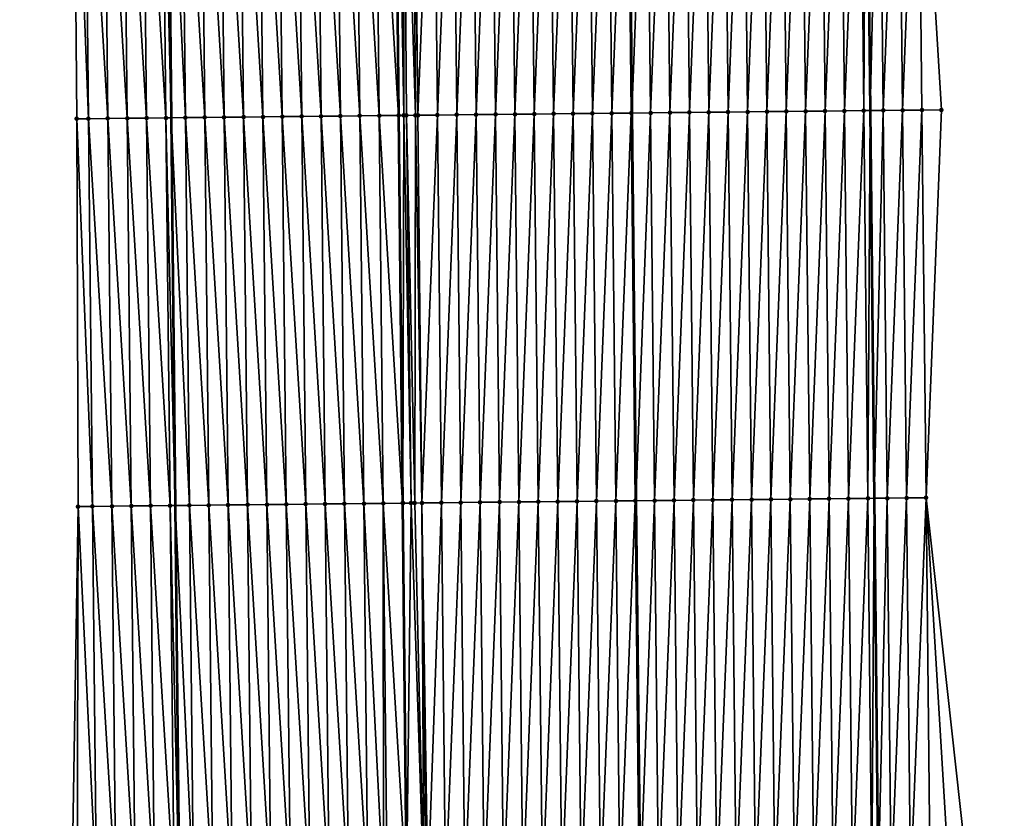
# Model space of a CAD drawing. Header units: feet. Extents: x 2010743 to 2022806, y 818705 to 837694.
# Tile 378 of 531: x 2011444 to 2011495, y 831577 to 831618. Entities that reach past the tile are written whole.
import ezdxf

# ---------------------------------------------------------------- set-up
doc = ezdxf.new("R2010")
doc.units = ezdxf.units.FT
doc.header["$MEASUREMENT"] = 0
for name, color, linetype, lineweight in [('EP_Travel Lane', 172, 'Continuous', 53), ('Road Shots', 141, 'Continuous', 100), ('STRIPING', 60, 'Continuous', 53)]:
    doc.layers.add(name, color=color, linetype=linetype, lineweight=lineweight)
doc.layers.add('I-77-MM17-21_NB-Surface-Border', color=7, linetype='Continuous')
doc.layers.add('I-77-MM17-21_NB-Surface-TIN', color=7, linetype='Continuous')

msp = doc.modelspace()

# ---------------------------------------------------------------- linework, layer by layer
at = {"layer": 'EP_Travel Lane'}
for points in [[(2011449.072, 831853.371, 323.961), (2011449.288, 831833.375, 324.312), (2011449.505, 831813.379, 324.656), (2011449.721, 831793.383, 324.965), (2011449.937, 831773.387, 325.292), (2011450.153, 831753.391, 325.644), (2011450.37, 831733.395, 325.962), (2011450.586, 831713.398, 326.256), (2011450.802, 831693.401, 326.543), (2011451.015, 831673.411, 326.849), (2011451.223, 831653.414, 327.141), (2011451.431, 831633.417, 327.406), (2011451.639, 831613.419, 327.638), (2011451.846, 831593.421, 327.826), (2011452.054, 831573.423, 328.022), (2011452.262, 831553.425, 328.205), (2011452.47, 831533.427, 328.378), (2011452.678, 831513.429, 328.569), (2011452.886, 831493.431, 328.729), (2011453.097, 831473.428, 328.901), (2011453.312, 831453.43, 329.063), (2011453.527, 831433.432, 329.189), (2011453.743, 831413.433, 329.309), (2011453.958, 831393.434, 329.386)], [(2011487.475, 831633.789, 327.138), (2011487.685, 831613.791, 327.377), (2011487.895, 831593.793, 327.591), (2011488.105, 831573.796, 327.8), (2011488.315, 831553.798, 327.995), (2011488.526, 831533.8, 328.18), (2011488.736, 831513.802, 328.376), (2011488.946, 831493.803, 328.536), (2011489.157, 831473.815, 328.711), (2011489.367, 831453.817, 328.847), (2011489.578, 831433.818, 328.952), (2011489.789, 831413.82, 329.061), (2011490, 831393.821, 329.151), (2011490.211, 831373.822, 329.234)]]:
    msp.add_polyline3d(points, dxfattribs=at)
at = {"layer": 'I-77-MM17-21_NB-Surface-Border', "color": 3, "linetype": 'Continuous', "lineweight": -3}
for points in [[(2011449.089, 831393.381, 329.278), (2011448.504, 831413.376, 329.184), (2011448.125, 831433.373, 329.067), (2011448.04, 831453.373, 328.947), (2011447.825, 831473.371, 328.783), (2011447.614, 831493.374, 328.614), (2011447.406, 831513.373, 328.441), (2011447.198, 831533.371, 328.26), (2011446.99, 831553.369, 328.058), (2011446.513, 831573.364, 327.876), (2011446.83, 831593.368, 327.697), (2011446.763, 831613.367, 327.509), (2011446.591, 831633.365, 327.263), (2011446.107, 831653.359, 327), (2011445.466, 831673.352, 326.693), (2011445.53, 831693.342, 326.395), (2011445.314, 831713.338, 326.112), (2011445.097, 831733.335, 325.799), (2011444.881, 831753.331, 325.475), (2011444.665, 831773.327, 325.13), (2011443.905, 831793.317, 324.779), (2011443.82, 831813.315, 324.476), (2011444.348, 831833.319, 324.16), (2011444.795, 831853.322, 323.822)], [(2011490.156, 831633.816, 327.056), (2011491.364, 831613.828, 327.263), (2011490.572, 831593.82, 327.508), (2011492.78, 831573.843, 327.646), (2011492.988, 831553.845, 327.854), (2011493.196, 831533.847, 328.033), (2011494.404, 831513.859, 328.195), (2011494.611, 831493.86, 328.361), (2011493.822, 831473.865, 328.547), (2011494.037, 831453.867, 328.684), (2011494.253, 831433.868, 328.809), (2011494.468, 831413.869, 328.898), (2011491.683, 831393.839, 329.103), (2011492.898, 831373.851, 329.154)]]:
    msp.add_polyline3d(points, dxfattribs=at)
at = {"layer": 'I-77-MM17-21_NB-Surface-TIN', "color": 128, "linetype": 'Continuous', "lineweight": -3}
for points in [[(2011459.366, 831613.501, 327.731), (2011459.158, 831633.498, 327.502), (2011458.158, 831633.488, 327.494)], [(2011460.366, 831613.511, 327.745), (2011460.158, 831633.509, 327.515), (2011459.158, 831633.498, 327.502)], [(2011459.366, 831613.501, 327.731), (2011460.366, 831613.511, 327.745), (2011459.158, 831633.498, 327.502)], [(2011461.366, 831613.522, 327.761), (2011461.158, 831633.519, 327.531), (2011460.158, 831633.509, 327.515)], [(2011460.366, 831613.511, 327.745), (2011461.366, 831613.522, 327.761), (2011460.158, 831633.509, 327.515)], [(2011462.366, 831613.532, 327.778), (2011462.158, 831633.53, 327.547), (2011461.158, 831633.519, 327.531)], [(2011461.366, 831613.522, 327.761), (2011462.366, 831613.532, 327.778), (2011461.158, 831633.519, 327.531)], [(2011462.158, 831633.53, 327.547), (2011463.366, 831613.543, 327.789), (2011463.158, 831633.54, 327.556)], [(2011462.366, 831613.532, 327.778), (2011463.366, 831613.543, 327.789), (2011462.158, 831633.53, 327.547)], [(2011463.287, 831633.542, 327.556), (2011463.158, 831633.54, 327.556), (2011463.366, 831613.543, 327.789)], [(2011463.63, 831613.546, 327.79), (2011463.613, 831633.545, 327.557), (2011463.287, 831633.542, 327.556)], [(2011463.63, 831613.546, 327.79), (2011463.287, 831633.542, 327.556), (2011463.366, 831613.543, 327.789)], [(2011464.231, 831613.552, 327.789), (2011464.103, 831633.55, 327.555), (2011463.613, 831633.545, 327.557)], [(2011463.772, 831613.547, 327.79), (2011464.231, 831613.552, 327.789), (2011463.613, 831633.545, 327.557)], [(2011463.63, 831613.546, 327.79), (2011463.772, 831613.547, 327.79), (2011463.613, 831633.545, 327.557)], [(2011464.365, 831613.553, 327.788), (2011464.157, 831633.551, 327.555), (2011464.103, 831633.55, 327.555)], [(2011464.231, 831613.552, 327.789), (2011464.365, 831613.553, 327.788), (2011464.103, 831633.55, 327.555)], [(2011464.365, 831613.553, 327.788), (2011465.157, 831633.561, 327.544), (2011464.157, 831633.551, 327.555)], [(2011464.365, 831613.553, 327.788), (2011465.365, 831613.563, 327.777), (2011465.157, 831633.561, 327.544)], [(2011465.365, 831613.563, 327.777), (2011466.157, 831633.571, 327.525), (2011465.157, 831633.561, 327.544)], [(2011465.365, 831613.563, 327.777), (2011466.365, 831613.574, 327.758), (2011466.157, 831633.571, 327.525)], [(2011466.365, 831613.574, 327.758), (2011467.157, 831633.581, 327.505), (2011466.157, 831633.571, 327.525)], [(2011466.365, 831613.574, 327.758), (2011467.365, 831613.584, 327.738), (2011467.157, 831633.581, 327.505)], [(2011467.365, 831613.584, 327.738), (2011468.157, 831633.592, 327.486), (2011467.157, 831633.581, 327.505)], [(2011467.365, 831613.584, 327.738), (2011468.365, 831613.594, 327.721), (2011468.157, 831633.592, 327.486)], [(2011468.365, 831613.594, 327.721), (2011469.157, 831633.602, 327.467), (2011468.157, 831633.592, 327.486)], [(2011468.365, 831613.594, 327.721), (2011469.365, 831613.604, 327.705), (2011469.157, 831633.602, 327.467)], [(2011469.365, 831613.604, 327.705), (2011470.157, 831633.612, 327.446), (2011469.157, 831633.602, 327.467)], [(2011469.365, 831613.604, 327.705), (2011470.365, 831613.614, 327.687), (2011470.157, 831633.612, 327.446)], [(2011470.365, 831613.614, 327.687), (2011471.157, 831633.622, 327.427), (2011470.157, 831633.612, 327.446)], [(2011470.365, 831613.614, 327.687), (2011471.365, 831613.625, 327.666), (2011471.157, 831633.622, 327.427)], [(2011471.365, 831613.625, 327.666), (2011472.157, 831633.632, 327.411), (2011471.157, 831633.622, 327.427)], [(2011471.365, 831613.625, 327.666), (2011472.365, 831613.635, 327.649), (2011472.157, 831633.632, 327.411)], [(2011472.365, 831613.635, 327.649), (2011473.157, 831633.643, 327.399), (2011472.157, 831633.632, 327.411)], [(2011472.365, 831613.635, 327.649), (2011473.365, 831613.645, 327.635), (2011473.157, 831633.643, 327.399)], [(2011473.365, 831613.645, 327.635), (2011474.157, 831633.653, 327.386), (2011473.157, 831633.643, 327.399)], [(2011473.365, 831613.645, 327.635), (2011474.365, 831613.655, 327.622), (2011474.157, 831633.653, 327.386)], [(2011474.365, 831613.655, 327.622), (2011475.157, 831633.663, 327.366), (2011474.157, 831633.653, 327.386)], [(2011474.365, 831613.655, 327.622), (2011475.365, 831613.666, 327.607), (2011475.157, 831633.663, 327.366)], [(2011475.365, 831613.666, 327.607), (2011475.195, 831633.663, 327.365), (2011475.157, 831633.663, 327.366)], [(2011476.157, 831633.673, 327.343), (2011475.195, 831633.663, 327.365), (2011475.403, 831613.666, 327.606)], [(2011475.365, 831613.666, 327.607), (2011475.403, 831613.666, 327.606), (2011475.195, 831633.663, 327.365)], [(2011476.365, 831613.676, 327.587), (2011476.157, 831633.673, 327.343), (2011475.403, 831613.666, 327.606)], [(2011476.365, 831613.676, 327.587), (2011477.157, 831633.683, 327.319), (2011476.157, 831633.673, 327.343)], [(2011476.365, 831613.676, 327.587), (2011477.365, 831613.686, 327.561), (2011477.157, 831633.683, 327.319)], [(2011477.365, 831613.686, 327.561), (2011478.157, 831633.694, 327.297), (2011477.157, 831633.683, 327.319)], [(2011477.365, 831613.686, 327.561), (2011478.365, 831613.696, 327.538), (2011478.157, 831633.694, 327.297)], [(2011478.365, 831613.696, 327.538), (2011479.157, 831633.704, 327.279), (2011478.157, 831633.694, 327.297)], [(2011478.365, 831613.696, 327.538), (2011479.365, 831613.706, 327.519), (2011479.157, 831633.704, 327.279)], [(2011479.365, 831613.706, 327.519), (2011480.157, 831633.714, 327.264), (2011479.157, 831633.704, 327.279)], [(2011479.365, 831613.706, 327.519), (2011480.365, 831613.716, 327.504), (2011480.157, 831633.714, 327.264)], [(2011480.365, 831613.716, 327.504), (2011481.157, 831633.724, 327.25), (2011480.157, 831633.714, 327.264)], [(2011480.365, 831613.716, 327.504), (2011481.365, 831613.727, 327.491), (2011481.157, 831633.724, 327.25)], [(2011481.365, 831613.727, 327.491), (2011482.157, 831633.734, 327.237), (2011481.157, 831633.724, 327.25)], [(2011481.365, 831613.727, 327.491), (2011482.364, 831613.737, 327.479), (2011482.157, 831633.734, 327.237)], [(2011482.364, 831613.737, 327.479), (2011483.157, 831633.745, 327.224), (2011482.157, 831633.734, 327.237)], [(2011482.364, 831613.737, 327.479), (2011483.364, 831613.747, 327.466), (2011483.157, 831633.745, 327.224)], [(2011483.364, 831613.747, 327.466), (2011484.156, 831633.755, 327.208), (2011483.157, 831633.745, 327.224)], [(2011483.364, 831613.747, 327.466), (2011484.364, 831613.758, 327.452), (2011484.156, 831633.755, 327.208)], [(2011484.364, 831613.758, 327.452), (2011485.156, 831633.765, 327.19), (2011484.156, 831633.755, 327.208)], [(2011484.364, 831613.758, 327.452), (2011485.364, 831613.768, 327.433), (2011485.156, 831633.765, 327.19)], [(2011485.364, 831613.768, 327.433), (2011486.156, 831633.775, 327.169), (2011485.156, 831633.765, 327.19)], [(2011485.364, 831613.768, 327.433), (2011486.364, 831613.778, 327.41), (2011486.156, 831633.775, 327.169)], [(2011486.364, 831613.778, 327.41), (2011487.156, 831633.786, 327.146), (2011486.156, 831633.775, 327.169)], [(2011486.364, 831613.778, 327.41), (2011487.364, 831613.788, 327.384), (2011487.156, 831633.786, 327.146)], [(2011487.364, 831613.788, 327.384), (2011487.475, 831633.789, 327.138), (2011487.156, 831633.786, 327.146)], [(2011487.364, 831613.788, 327.384), (2011487.685, 831613.791, 327.377), (2011487.475, 831633.789, 327.138)], [(2011488.156, 831633.796, 327.12), (2011487.475, 831633.789, 327.138), (2011487.685, 831613.791, 327.377)], [(2011488.364, 831613.798, 327.36), (2011488.156, 831633.796, 327.12), (2011487.685, 831613.791, 327.377)], [(2011488.364, 831613.798, 327.36), (2011489.156, 831633.806, 327.092), (2011488.156, 831633.796, 327.12)], [(2011488.364, 831613.798, 327.36), (2011489.364, 831613.808, 327.333), (2011489.156, 831633.806, 327.092)], [(2011489.364, 831613.808, 327.333), (2011490.156, 831633.816, 327.056), (2011489.156, 831633.806, 327.092)], [(2011489.364, 831613.808, 327.333), (2011490.364, 831613.818, 327.3), (2011490.156, 831633.816, 327.056)], [(2011490.364, 831613.818, 327.3), (2011491.364, 831613.828, 327.263), (2011490.156, 831633.816, 327.056)], [(2011447.366, 831613.374, 327.526), (2011447.158, 831633.371, 327.283), (2011446.591, 831633.365, 327.263)], [(2011446.763, 831613.367, 327.509), (2011447.366, 831613.374, 327.526), (2011446.591, 831633.365, 327.263)], [(2011448.366, 831613.384, 327.552), (2011448.158, 831633.382, 327.316), (2011447.158, 831633.371, 327.283)], [(2011447.366, 831613.374, 327.526), (2011448.366, 831613.384, 327.552), (2011447.158, 831633.371, 327.283)], [(2011449.366, 831613.395, 327.575), (2011449.158, 831633.393, 327.347), (2011448.158, 831633.382, 327.316)], [(2011448.366, 831613.384, 327.552), (2011449.366, 831613.395, 327.575), (2011448.158, 831633.382, 327.316)], [(2011450.366, 831613.406, 327.604), (2011450.158, 831633.403, 327.378), (2011449.158, 831633.393, 327.347)], [(2011449.366, 831613.395, 327.575), (2011450.366, 831613.406, 327.604), (2011449.158, 831633.393, 327.347)], [(2011451.366, 831613.416, 327.633), (2011451.158, 831633.414, 327.401), (2011450.158, 831633.403, 327.378)], [(2011450.366, 831613.406, 327.604), (2011451.366, 831613.416, 327.633), (2011450.158, 831633.403, 327.378)], [(2011451.158, 831633.414, 327.401), (2011451.639, 831613.419, 327.638), (2011451.431, 831633.417, 327.406)], [(2011451.366, 831613.416, 327.633), (2011451.639, 831613.419, 327.638), (2011451.158, 831633.414, 327.401)], [(2011452.366, 831613.427, 327.65), (2011452.158, 831633.424, 327.418), (2011451.431, 831633.417, 327.406)], [(2011452.366, 831613.427, 327.65), (2011451.431, 831633.417, 327.406), (2011451.639, 831613.419, 327.638)], [(2011453.366, 831613.437, 327.668), (2011453.158, 831633.435, 327.437), (2011452.158, 831633.424, 327.418)], [(2011452.366, 831613.427, 327.65), (2011453.366, 831613.437, 327.668), (2011452.158, 831633.424, 327.418)], [(2011454.366, 831613.448, 327.682), (2011454.158, 831633.446, 327.452), (2011453.158, 831633.435, 327.437)], [(2011453.366, 831613.437, 327.668), (2011454.366, 831613.448, 327.682), (2011453.158, 831633.435, 327.437)], [(2011455.366, 831613.459, 327.692), (2011455.158, 831633.456, 327.463), (2011454.158, 831633.446, 327.452)], [(2011454.366, 831613.448, 327.682), (2011455.366, 831613.459, 327.692), (2011454.158, 831633.446, 327.452)], [(2011456.366, 831613.469, 327.704), (2011456.158, 831633.467, 327.475), (2011455.158, 831633.456, 327.463)], [(2011455.366, 831613.459, 327.692), (2011456.366, 831613.469, 327.704), (2011455.158, 831633.456, 327.463)], [(2011457.366, 831613.48, 327.714), (2011457.158, 831633.477, 327.485), (2011456.158, 831633.467, 327.475)], [(2011456.366, 831613.469, 327.704), (2011457.366, 831613.48, 327.714), (2011456.158, 831633.467, 327.475)], [(2011458.366, 831613.49, 327.722), (2011458.158, 831633.488, 327.494), (2011457.158, 831633.477, 327.485)], [(2011457.366, 831613.48, 327.714), (2011458.366, 831613.49, 327.722), (2011457.158, 831633.477, 327.485)], [(2011458.366, 831613.49, 327.722), (2011459.366, 831613.501, 327.731), (2011458.158, 831633.488, 327.494)], [(2011476.573, 831593.678, 327.805), (2011477.365, 831613.686, 327.561), (2011476.365, 831613.676, 327.587)], [(2011476.573, 831593.678, 327.805), (2011477.573, 831593.688, 327.776), (2011477.365, 831613.686, 327.561)], [(2011477.573, 831593.688, 327.776), (2011478.365, 831613.696, 327.538), (2011477.365, 831613.686, 327.561)], [(2011477.573, 831593.688, 327.776), (2011478.573, 831593.698, 327.754), (2011478.365, 831613.696, 327.538)], [(2011478.573, 831593.698, 327.754), (2011479.365, 831613.706, 327.519), (2011478.365, 831613.696, 327.538)], [(2011478.573, 831593.698, 327.754), (2011479.573, 831593.709, 327.736), (2011479.365, 831613.706, 327.519)], [(2011479.573, 831593.709, 327.736), (2011480.365, 831613.716, 327.504), (2011479.365, 831613.706, 327.519)], [(2011479.573, 831593.709, 327.736), (2011480.573, 831593.719, 327.718), (2011480.365, 831613.716, 327.504)], [(2011480.573, 831593.719, 327.718), (2011481.365, 831613.727, 327.491), (2011480.365, 831613.716, 327.504)], [(2011480.573, 831593.719, 327.718), (2011481.572, 831593.729, 327.703), (2011481.365, 831613.727, 327.491)], [(2011481.572, 831593.729, 327.703), (2011482.364, 831613.737, 327.479), (2011481.365, 831613.727, 327.491)], [(2011481.572, 831593.729, 327.703), (2011482.572, 831593.739, 327.686), (2011482.364, 831613.737, 327.479)], [(2011482.572, 831593.739, 327.686), (2011483.364, 831613.747, 327.466), (2011482.364, 831613.737, 327.479)], [(2011482.572, 831593.739, 327.686), (2011483.572, 831593.749, 327.672), (2011483.364, 831613.747, 327.466)], [(2011483.572, 831593.749, 327.672), (2011484.364, 831613.758, 327.452), (2011483.364, 831613.747, 327.466)], [(2011483.572, 831593.749, 327.672), (2011484.572, 831593.76, 327.655), (2011484.364, 831613.758, 327.452)], [(2011484.572, 831593.76, 327.655), (2011485.364, 831613.768, 327.433), (2011484.364, 831613.758, 327.452)], [(2011484.572, 831593.76, 327.655), (2011485.572, 831593.77, 327.64), (2011485.364, 831613.768, 327.433)], [(2011485.572, 831593.77, 327.64), (2011486.364, 831613.778, 327.41), (2011485.364, 831613.768, 327.433)], [(2011485.572, 831593.77, 327.64), (2011486.572, 831593.78, 327.622), (2011486.364, 831613.778, 327.41)], [(2011486.572, 831593.78, 327.622), (2011487.364, 831613.788, 327.384), (2011486.364, 831613.778, 327.41)], [(2011486.572, 831593.78, 327.622), (2011487.572, 831593.79, 327.599), (2011487.364, 831613.788, 327.384)], [(2011487.572, 831593.79, 327.599), (2011487.685, 831613.791, 327.377), (2011487.364, 831613.788, 327.384)], [(2011487.572, 831593.79, 327.599), (2011487.895, 831593.793, 327.591), (2011487.685, 831613.791, 327.377)], [(2011488.364, 831613.798, 327.36), (2011487.685, 831613.791, 327.377), (2011487.895, 831593.793, 327.591)], [(2011488.572, 831593.8, 327.574), (2011488.364, 831613.798, 327.36), (2011487.895, 831593.793, 327.591)], [(2011488.572, 831593.8, 327.574), (2011489.364, 831613.808, 327.333), (2011488.364, 831613.798, 327.36)], [(2011488.572, 831593.8, 327.574), (2011489.572, 831593.81, 327.544), (2011489.364, 831613.808, 327.333)], [(2011489.572, 831593.81, 327.544), (2011490.364, 831613.818, 327.3), (2011489.364, 831613.808, 327.333)], [(2011489.572, 831593.81, 327.544), (2011490.572, 831593.82, 327.508), (2011490.364, 831613.818, 327.3)], [(2011490.572, 831593.82, 327.508), (2011491.364, 831613.828, 327.263), (2011490.364, 831613.818, 327.3)], [(2011447.574, 831593.376, 327.719), (2011447.366, 831613.374, 327.526), (2011446.763, 831613.367, 327.509)], [(2011446.83, 831593.368, 327.697), (2011447.574, 831593.376, 327.719), (2011446.763, 831613.367, 327.509)], [(2011448.574, 831593.386, 327.75), (2011448.366, 831613.384, 327.552), (2011447.366, 831613.374, 327.526)], [(2011447.574, 831593.376, 327.719), (2011448.574, 831593.386, 327.75), (2011447.366, 831613.374, 327.526)], [(2011449.574, 831593.397, 327.77), (2011449.366, 831613.395, 327.575), (2011448.366, 831613.384, 327.552)], [(2011448.574, 831593.386, 327.75), (2011449.574, 831593.397, 327.77), (2011448.366, 831613.384, 327.552)], [(2011450.574, 831593.408, 327.799), (2011450.366, 831613.406, 327.604), (2011449.366, 831613.395, 327.575)], [(2011449.574, 831593.397, 327.77), (2011450.574, 831593.408, 327.799), (2011449.366, 831613.395, 327.575)], [(2011451.574, 831593.418, 327.823), (2011451.366, 831613.416, 327.633), (2011450.366, 831613.406, 327.604)], [(2011450.574, 831593.408, 327.799), (2011451.574, 831593.418, 327.823), (2011450.366, 831613.406, 327.604)], [(2011451.366, 831613.416, 327.633), (2011451.846, 831593.421, 327.826), (2011451.639, 831613.419, 327.638)], [(2011451.574, 831593.418, 327.823), (2011451.846, 831593.421, 327.826), (2011451.366, 831613.416, 327.633)], [(2011452.574, 831593.429, 327.836), (2011452.366, 831613.427, 327.65), (2011451.639, 831613.419, 327.638)], [(2011452.574, 831593.429, 327.836), (2011451.639, 831613.419, 327.638), (2011451.846, 831593.421, 327.826)], [(2011453.574, 831593.439, 327.858), (2011453.366, 831613.437, 327.668), (2011452.366, 831613.427, 327.65)], [(2011452.574, 831593.429, 327.836), (2011453.574, 831593.439, 327.858), (2011452.366, 831613.427, 327.65)], [(2011454.574, 831593.45, 327.874), (2011454.366, 831613.448, 327.682), (2011453.366, 831613.437, 327.668)], [(2011453.574, 831593.439, 327.858), (2011454.574, 831593.45, 327.874), (2011453.366, 831613.437, 327.668)], [(2011455.574, 831593.461, 327.888), (2011455.366, 831613.459, 327.692), (2011454.366, 831613.448, 327.682)], [(2011454.574, 831593.45, 327.874), (2011455.574, 831593.461, 327.888), (2011454.366, 831613.448, 327.682)], [(2011456.574, 831593.471, 327.898), (2011456.366, 831613.469, 327.704), (2011455.366, 831613.459, 327.692)], [(2011455.574, 831593.461, 327.888), (2011456.574, 831593.471, 327.898), (2011455.366, 831613.459, 327.692)], [(2011457.574, 831593.482, 327.908), (2011457.366, 831613.48, 327.714), (2011456.366, 831613.469, 327.704)], [(2011456.574, 831593.471, 327.898), (2011457.574, 831593.482, 327.908), (2011456.366, 831613.469, 327.704)], [(2011458.574, 831593.492, 327.92), (2011458.366, 831613.49, 327.722), (2011457.366, 831613.48, 327.714)], [(2011457.574, 831593.482, 327.908), (2011458.574, 831593.492, 327.92), (2011457.366, 831613.48, 327.714)], [(2011459.574, 831593.503, 327.93), (2011459.366, 831613.501, 327.731), (2011458.366, 831613.49, 327.722)], [(2011458.574, 831593.492, 327.92), (2011459.574, 831593.503, 327.93), (2011458.366, 831613.49, 327.722)], [(2011460.574, 831593.513, 327.944), (2011460.366, 831613.511, 327.745), (2011459.366, 831613.501, 327.731)], [(2011459.574, 831593.503, 327.93), (2011460.574, 831593.513, 327.944), (2011459.366, 831613.501, 327.731)], [(2011461.574, 831593.524, 327.961), (2011461.366, 831613.522, 327.761), (2011460.366, 831613.511, 327.745)], [(2011460.574, 831593.513, 327.944), (2011461.574, 831593.524, 327.961), (2011460.366, 831613.511, 327.745)], [(2011462.573, 831593.534, 327.979), (2011462.366, 831613.532, 327.778), (2011461.366, 831613.522, 327.761)], [(2011462.573, 831593.534, 327.979), (2011461.366, 831613.522, 327.761), (2011461.574, 831593.524, 327.961)], [(2011462.366, 831613.532, 327.778), (2011463.573, 831593.545, 327.997), (2011463.366, 831613.543, 327.789)], [(2011462.573, 831593.534, 327.979), (2011463.573, 831593.545, 327.997), (2011462.366, 831613.532, 327.778)], [(2011463.588, 831593.545, 327.997), (2011463.63, 831613.546, 327.79), (2011463.366, 831613.543, 327.789)], [(2011463.588, 831593.545, 327.997), (2011463.366, 831613.543, 327.789), (2011463.573, 831593.545, 327.997)], [(2011463.588, 831593.545, 327.997), (2011464.009, 831593.549, 328), (2011463.63, 831613.546, 327.79)], [(2011464.009, 831593.549, 328), (2011463.772, 831613.547, 327.79), (2011463.63, 831613.546, 327.79)], [(2011464.202, 831593.551, 328), (2011464.231, 831613.552, 327.789), (2011463.772, 831613.547, 327.79)], [(2011464.009, 831593.549, 328), (2011464.202, 831593.551, 328), (2011463.772, 831613.547, 327.79)], [(2011464.202, 831593.551, 328), (2011464.573, 831593.555, 327.997), (2011464.231, 831613.552, 327.789)], [(2011464.573, 831593.555, 327.997), (2011464.365, 831613.553, 327.788), (2011464.231, 831613.552, 327.789)], [(2011464.573, 831593.555, 327.997), (2011465.365, 831613.563, 327.777), (2011464.365, 831613.553, 327.788)], [(2011464.573, 831593.555, 327.997), (2011465.573, 831593.566, 327.983), (2011465.365, 831613.563, 327.777)], [(2011465.573, 831593.566, 327.983), (2011466.365, 831613.574, 327.758), (2011465.365, 831613.563, 327.777)], [(2011465.573, 831593.566, 327.983), (2011466.573, 831593.576, 327.965), (2011466.365, 831613.574, 327.758)], [(2011466.573, 831593.576, 327.965), (2011467.365, 831613.584, 327.738), (2011466.365, 831613.574, 327.758)], [(2011466.573, 831593.576, 327.965), (2011467.573, 831593.586, 327.947), (2011467.365, 831613.584, 327.738)], [(2011467.573, 831593.586, 327.947), (2011468.365, 831613.594, 327.721), (2011467.365, 831613.584, 327.738)], [(2011467.573, 831593.586, 327.947), (2011468.573, 831593.596, 327.93), (2011468.365, 831613.594, 327.721)], [(2011468.573, 831593.596, 327.93), (2011469.365, 831613.604, 327.705), (2011468.365, 831613.594, 327.721)], [(2011468.573, 831593.596, 327.93), (2011469.573, 831593.606, 327.915), (2011469.365, 831613.604, 327.705)], [(2011469.573, 831593.606, 327.915), (2011470.365, 831613.614, 327.687), (2011469.365, 831613.604, 327.705)], [(2011469.573, 831593.606, 327.915), (2011470.573, 831593.617, 327.899), (2011470.365, 831613.614, 327.687)], [(2011470.573, 831593.617, 327.899), (2011471.365, 831613.625, 327.666), (2011470.365, 831613.614, 327.687)], [(2011470.573, 831593.617, 327.899), (2011471.573, 831593.627, 327.882), (2011471.365, 831613.625, 327.666)], [(2011471.573, 831593.627, 327.882), (2011472.365, 831613.635, 327.649), (2011471.365, 831613.625, 327.666)], [(2011471.573, 831593.627, 327.882), (2011472.573, 831593.637, 327.868), (2011472.365, 831613.635, 327.649)], [(2011472.573, 831593.637, 327.868), (2011473.365, 831613.645, 327.635), (2011472.365, 831613.635, 327.649)], [(2011472.573, 831593.637, 327.868), (2011473.573, 831593.647, 327.858), (2011473.365, 831613.645, 327.635)], [(2011473.573, 831593.647, 327.858), (2011474.365, 831613.655, 327.622), (2011473.365, 831613.645, 327.635)], [(2011473.573, 831593.647, 327.858), (2011474.573, 831593.658, 327.849), (2011474.365, 831613.655, 327.622)], [(2011474.573, 831593.658, 327.849), (2011475.365, 831613.666, 327.607), (2011474.365, 831613.655, 327.622)], [(2011474.573, 831593.658, 327.849), (2011475.573, 831593.668, 327.833), (2011475.365, 831613.666, 327.607)], [(2011475.573, 831593.668, 327.833), (2011475.403, 831613.666, 327.606), (2011475.365, 831613.666, 327.607)], [(2011476.365, 831613.676, 327.587), (2011475.403, 831613.666, 327.606), (2011475.611, 831593.668, 327.832)], [(2011475.573, 831593.668, 327.833), (2011475.611, 831593.668, 327.832), (2011475.403, 831613.666, 327.606)], [(2011476.573, 831593.678, 327.805), (2011476.365, 831613.676, 327.587), (2011475.611, 831593.668, 327.832)], [(2011447.782, 831573.378, 327.914), (2011447.574, 831593.376, 327.719), (2011446.83, 831593.368, 327.697)], [(2011448.782, 831573.388, 327.946), (2011448.574, 831593.386, 327.75), (2011447.574, 831593.376, 327.719)], [(2011447.782, 831573.378, 327.914), (2011448.782, 831573.388, 327.946), (2011447.574, 831593.376, 327.719)], [(2011449.782, 831573.399, 327.967), (2011449.574, 831593.397, 327.77), (2011448.574, 831593.386, 327.75)], [(2011448.782, 831573.388, 327.946), (2011449.782, 831573.399, 327.967), (2011448.574, 831593.386, 327.75)], [(2011450.782, 831573.41, 327.996), (2011450.574, 831593.408, 327.799), (2011449.574, 831593.397, 327.77)], [(2011449.782, 831573.399, 327.967), (2011450.782, 831573.41, 327.996), (2011449.574, 831593.397, 327.77)], [(2011451.782, 831573.42, 328.018), (2011451.574, 831593.418, 327.823), (2011450.574, 831593.408, 327.799)], [(2011450.782, 831573.41, 327.996), (2011451.782, 831573.42, 328.018), (2011450.574, 831593.408, 327.799)], [(2011451.574, 831593.418, 327.823), (2011452.054, 831573.423, 328.022), (2011451.846, 831593.421, 327.826)], [(2011451.782, 831573.42, 328.018), (2011452.054, 831573.423, 328.022), (2011451.574, 831593.418, 327.823)], [(2011452.782, 831573.431, 328.035), (2011452.574, 831593.429, 327.836), (2011451.846, 831593.421, 327.826)], [(2011452.782, 831573.431, 328.035), (2011451.846, 831593.421, 327.826), (2011452.054, 831573.423, 328.022)], [(2011453.782, 831573.442, 328.056), (2011453.574, 831593.439, 327.858), (2011452.574, 831593.429, 327.836)], [(2011452.782, 831573.431, 328.035), (2011453.782, 831573.442, 328.056), (2011452.574, 831593.429, 327.836)], [(2011454.782, 831573.452, 328.074), (2011454.574, 831593.45, 327.874), (2011453.574, 831593.439, 327.858)], [(2011453.782, 831573.442, 328.056), (2011454.782, 831573.452, 328.074), (2011453.574, 831593.439, 327.858)], [(2011455.782, 831573.463, 328.087), (2011455.574, 831593.461, 327.888), (2011454.574, 831593.45, 327.874)], [(2011454.782, 831573.452, 328.074), (2011455.782, 831573.463, 328.087), (2011454.574, 831593.45, 327.874)], [(2011456.782, 831573.473, 328.098), (2011456.574, 831593.471, 327.898), (2011455.574, 831593.461, 327.888)], [(2011455.782, 831573.463, 328.087), (2011456.782, 831573.473, 328.098), (2011455.574, 831593.461, 327.888)], [(2011457.782, 831573.484, 328.108), (2011457.574, 831593.482, 327.908), (2011456.574, 831593.471, 327.898)], [(2011456.782, 831573.473, 328.098), (2011457.782, 831573.484, 328.108), (2011456.574, 831593.471, 327.898)], [(2011458.782, 831573.494, 328.12), (2011458.574, 831593.492, 327.92), (2011457.574, 831593.482, 327.908)], [(2011457.782, 831573.484, 328.108), (2011458.782, 831573.494, 328.12), (2011457.574, 831593.482, 327.908)], [(2011459.782, 831573.505, 328.131), (2011459.574, 831593.503, 327.93), (2011458.574, 831593.492, 327.92)], [(2011458.782, 831573.494, 328.12), (2011459.782, 831573.505, 328.131), (2011458.574, 831593.492, 327.92)], [(2011460.781, 831573.515, 328.146), (2011460.574, 831593.513, 327.944), (2011459.574, 831593.503, 327.93)], [(2011459.782, 831573.505, 328.131), (2011460.781, 831573.515, 328.146), (2011459.574, 831593.503, 327.93)], [(2011461.781, 831573.526, 328.165), (2011461.574, 831593.524, 327.961), (2011460.574, 831593.513, 327.944)], [(2011460.781, 831573.515, 328.146), (2011461.781, 831573.526, 328.165), (2011460.574, 831593.513, 327.944)], [(2011462.573, 831593.534, 327.979), (2011461.574, 831593.524, 327.961), (2011462.586, 831573.534, 328.182)], [(2011461.781, 831573.526, 328.165), (2011462.586, 831573.534, 328.182), (2011461.574, 831593.524, 327.961)], [(2011462.573, 831593.534, 327.979), (2011463.781, 831573.547, 328.197), (2011463.573, 831593.545, 327.997)], [(2011462.781, 831573.536, 328.185), (2011463.781, 831573.547, 328.197), (2011462.573, 831593.534, 327.979)], [(2011462.781, 831573.536, 328.185), (2011462.573, 831593.534, 327.979), (2011462.586, 831573.534, 328.182)], [(2011463.588, 831593.545, 327.997), (2011463.573, 831593.545, 327.997), (2011463.781, 831573.547, 328.197)], [(2011463.588, 831593.545, 327.997), (2011463.781, 831573.547, 328.197), (2011464.009, 831593.549, 328)], [(2011464.671, 831573.556, 328.201), (2011464.009, 831593.549, 328), (2011463.781, 831573.547, 328.197)], [(2011464.671, 831573.556, 328.201), (2011464.202, 831593.551, 328), (2011464.009, 831593.549, 328)], [(2011464.671, 831573.556, 328.201), (2011464.573, 831593.555, 327.997), (2011464.202, 831593.551, 328)], [(2011464.867, 831573.558, 328.201), (2011465.573, 831593.566, 327.983), (2011464.573, 831593.555, 327.997)], [(2011464.671, 831573.556, 328.201), (2011464.781, 831573.557, 328.201), (2011464.573, 831593.555, 327.997)], [(2011464.781, 831573.557, 328.201), (2011464.867, 831573.558, 328.201), (2011464.573, 831593.555, 327.997)], [(2011464.867, 831573.558, 328.201), (2011465.781, 831573.568, 328.187), (2011465.573, 831593.566, 327.983)], [(2011465.781, 831573.568, 328.187), (2011466.573, 831593.576, 327.965), (2011465.573, 831593.566, 327.983)], [(2011465.781, 831573.568, 328.187), (2011466.781, 831573.578, 328.167), (2011466.573, 831593.576, 327.965)], [(2011466.781, 831573.578, 328.167), (2011467.573, 831593.586, 327.947), (2011466.573, 831593.576, 327.965)], [(2011466.781, 831573.578, 328.167), (2011467.781, 831573.588, 328.149), (2011467.573, 831593.586, 327.947)], [(2011467.781, 831573.588, 328.149), (2011468.573, 831593.596, 327.93), (2011467.573, 831593.586, 327.947)], [(2011467.781, 831573.588, 328.149), (2011468.781, 831573.598, 328.134), (2011468.573, 831593.596, 327.93)], [(2011468.781, 831573.598, 328.134), (2011469.573, 831593.606, 327.915), (2011468.573, 831593.596, 327.93)], [(2011468.781, 831573.598, 328.134), (2011469.781, 831573.609, 328.119), (2011469.573, 831593.606, 327.915)], [(2011469.781, 831573.609, 328.119), (2011470.573, 831593.617, 327.899), (2011469.573, 831593.606, 327.915)], [(2011469.781, 831573.609, 328.119), (2011470.781, 831573.619, 328.103), (2011470.573, 831593.617, 327.899)], [(2011470.781, 831573.619, 328.103), (2011471.573, 831593.627, 327.882), (2011470.573, 831593.617, 327.899)], [(2011470.781, 831573.619, 328.103), (2011471.781, 831573.629, 328.087), (2011471.573, 831593.627, 327.882)], [(2011471.781, 831573.629, 328.087), (2011472.573, 831593.637, 327.868), (2011471.573, 831593.627, 327.882)], [(2011471.781, 831573.629, 328.087), (2011472.781, 831573.639, 328.073), (2011472.573, 831593.637, 327.868)], [(2011472.781, 831573.639, 328.073), (2011473.573, 831593.647, 327.858), (2011472.573, 831593.637, 327.868)], [(2011472.781, 831573.639, 328.073), (2011473.781, 831573.65, 328.061), (2011473.573, 831593.647, 327.858)], [(2011473.781, 831573.65, 328.061), (2011474.573, 831593.658, 327.849), (2011473.573, 831593.647, 327.858)], [(2011473.781, 831573.65, 328.061), (2011474.781, 831573.66, 328.051), (2011474.573, 831593.658, 327.849)], [(2011474.781, 831573.66, 328.051), (2011475.573, 831593.668, 327.833), (2011474.573, 831593.658, 327.849)], [(2011474.781, 831573.66, 328.051), (2011475.781, 831573.67, 328.032), (2011475.573, 831593.668, 327.833)], [(2011475.781, 831573.67, 328.032), (2011475.611, 831593.668, 327.832), (2011475.573, 831593.668, 327.833)], [(2011476.573, 831593.678, 327.805), (2011475.611, 831593.668, 327.832), (2011475.819, 831573.67, 328.032)], [(2011475.781, 831573.67, 328.032), (2011475.819, 831573.67, 328.032), (2011475.611, 831593.668, 327.832)], [(2011476.781, 831573.68, 328.01), (2011476.573, 831593.678, 327.805), (2011475.819, 831573.67, 328.032)], [(2011476.781, 831573.68, 328.01), (2011477.573, 831593.688, 327.776), (2011476.573, 831593.678, 327.805)], [(2011476.781, 831573.68, 328.01), (2011477.781, 831573.69, 327.982), (2011477.573, 831593.688, 327.776)], [(2011477.781, 831573.69, 327.982), (2011478.573, 831593.698, 327.754), (2011477.573, 831593.688, 327.776)], [(2011477.781, 831573.69, 327.982), (2011478.781, 831573.7, 327.965), (2011478.573, 831593.698, 327.754)], [(2011478.781, 831573.7, 327.965), (2011479.573, 831593.709, 327.736), (2011478.573, 831593.698, 327.754)], [(2011478.781, 831573.7, 327.965), (2011479.78, 831573.711, 327.949), (2011479.573, 831593.709, 327.736)], [(2011479.78, 831573.711, 327.949), (2011480.573, 831593.719, 327.718), (2011479.573, 831593.709, 327.736)], [(2011479.78, 831573.711, 327.949), (2011480.78, 831573.721, 327.932), (2011480.573, 831593.719, 327.718)], [(2011480.78, 831573.721, 327.932), (2011481.572, 831593.729, 327.703), (2011480.573, 831593.719, 327.718)], [(2011480.78, 831573.721, 327.932), (2011481.78, 831573.731, 327.916), (2011481.572, 831593.729, 327.703)], [(2011481.78, 831573.731, 327.916), (2011482.572, 831593.739, 327.686), (2011481.572, 831593.729, 327.703)], [(2011481.78, 831573.731, 327.916), (2011482.78, 831573.741, 327.902), (2011482.572, 831593.739, 327.686)], [(2011482.78, 831573.741, 327.902), (2011483.572, 831593.749, 327.672), (2011482.572, 831593.739, 327.686)], [(2011482.78, 831573.741, 327.902), (2011483.78, 831573.752, 327.889), (2011483.572, 831593.749, 327.672)], [(2011483.78, 831573.752, 327.889), (2011484.572, 831593.76, 327.655), (2011483.572, 831593.749, 327.672)], [(2011483.78, 831573.752, 327.889), (2011484.78, 831573.762, 327.873), (2011484.572, 831593.76, 327.655)], [(2011484.78, 831573.762, 327.873), (2011485.572, 831593.77, 327.64), (2011484.572, 831593.76, 327.655)], [(2011484.78, 831573.762, 327.873), (2011485.78, 831573.772, 327.853), (2011485.572, 831593.77, 327.64)], [(2011485.78, 831573.772, 327.853), (2011486.572, 831593.78, 327.622), (2011485.572, 831593.77, 327.64)], [(2011485.78, 831573.772, 327.853), (2011486.78, 831573.782, 327.833), (2011486.572, 831593.78, 327.622)], [(2011486.78, 831573.782, 327.833), (2011487.572, 831593.79, 327.599), (2011486.572, 831593.78, 327.622)], [(2011486.78, 831573.782, 327.833), (2011487.78, 831573.792, 327.806), (2011487.572, 831593.79, 327.599)], [(2011487.78, 831573.792, 327.806), (2011487.895, 831593.793, 327.591), (2011487.572, 831593.79, 327.599)], [(2011487.78, 831573.792, 327.806), (2011488.105, 831573.796, 327.8), (2011487.895, 831593.793, 327.591)], [(2011488.572, 831593.8, 327.574), (2011487.895, 831593.793, 327.591), (2011488.105, 831573.796, 327.8)], [(2011488.78, 831573.803, 327.787), (2011488.572, 831593.8, 327.574), (2011488.105, 831573.796, 327.8)], [(2011488.78, 831573.803, 327.787), (2011489.572, 831593.81, 327.544), (2011488.572, 831593.8, 327.574)], [(2011488.78, 831573.803, 327.787), (2011489.78, 831573.813, 327.757), (2011489.572, 831593.81, 327.544)], [(2011489.78, 831573.813, 327.757), (2011490.572, 831593.82, 327.508), (2011489.572, 831593.81, 327.544)], [(2011489.78, 831573.813, 327.757), (2011490.78, 831573.823, 327.716), (2011490.572, 831593.82, 327.508)], [(2011490.78, 831573.823, 327.716), (2011491.78, 831573.833, 327.677), (2011490.572, 831593.82, 327.508)], [(2011491.78, 831573.833, 327.677), (2011492.78, 831573.843, 327.646), (2011490.572, 831593.82, 327.508)], [(2011446.513, 831573.364, 327.876), (2011446.782, 831573.367, 327.885), (2011446.83, 831593.368, 327.697)], [(2011446.782, 831573.367, 327.885), (2011447.782, 831573.378, 327.914), (2011446.83, 831593.368, 327.697)]]:
    msp.add_3dface(points, dxfattribs=at)
at = {"layer": 'Road Shots', "lineweight": 100}
for p in [(2011477.365, 831613.686, 327.561), (2011478.365, 831613.696, 327.538), (2011479.365, 831613.706, 327.519), (2011480.365, 831613.716, 327.504), (2011481.365, 831613.727, 327.491), (2011482.364, 831613.737, 327.479), (2011483.364, 831613.747, 327.466), (2011484.364, 831613.758, 327.452), (2011485.364, 831613.768, 327.433), (2011486.364, 831613.778, 327.41), (2011487.364, 831613.788, 327.384), (2011488.364, 831613.798, 327.36), (2011489.364, 831613.808, 327.333), (2011490.364, 831613.818, 327.3), (2011491.364, 831613.828, 327.263), (2011446.763, 831613.367, 327.509), (2011447.366, 831613.374, 327.526), (2011448.366, 831613.384, 327.552), (2011449.366, 831613.395, 327.575), (2011450.366, 831613.406, 327.604), (2011451.366, 831613.416, 327.633), (2011452.366, 831613.427, 327.65), (2011453.366, 831613.437, 327.668), (2011454.366, 831613.448, 327.682), (2011455.366, 831613.459, 327.692), (2011456.366, 831613.469, 327.704), (2011457.366, 831613.48, 327.714), (2011458.366, 831613.49, 327.722), (2011459.366, 831613.501, 327.731), (2011460.366, 831613.511, 327.745), (2011461.366, 831613.522, 327.761), (2011462.366, 831613.532, 327.778), (2011463.365, 831613.543, 327.789), (2011463.63, 831613.546, 327.79), (2011463.772, 831613.547, 327.79), (2011464.231, 831613.552, 327.789), (2011464.365, 831613.553, 327.788), (2011465.365, 831613.563, 327.777), (2011466.365, 831613.574, 327.758), (2011467.365, 831613.584, 327.738), (2011468.365, 831613.594, 327.721), (2011469.365, 831613.604, 327.705), (2011470.365, 831613.614, 327.687), (2011471.365, 831613.625, 327.666), (2011472.365, 831613.635, 327.649), (2011473.365, 831613.645, 327.635), (2011474.365, 831613.655, 327.622), (2011475.365, 831613.666, 327.607), (2011476.365, 831613.676, 327.587), (2011447.574, 831593.376, 327.719), (2011448.574, 831593.386, 327.75), (2011449.574, 831593.397, 327.77), (2011450.574, 831593.408, 327.799), (2011451.574, 831593.418, 327.823), (2011452.574, 831593.429, 327.836), (2011453.574, 831593.439, 327.858), (2011454.574, 831593.45, 327.874), (2011455.574, 831593.461, 327.888), (2011456.574, 831593.471, 327.898), (2011457.574, 831593.482, 327.908), (2011458.574, 831593.492, 327.92), (2011459.574, 831593.503, 327.93), (2011460.574, 831593.513, 327.944), (2011461.574, 831593.524, 327.961), (2011462.573, 831593.534, 327.979), (2011463.573, 831593.545, 327.997), (2011463.588, 831593.545, 327.997), (2011464.009, 831593.549, 328), (2011464.202, 831593.551, 328), (2011464.573, 831593.555, 327.997), (2011465.573, 831593.566, 327.983), (2011466.573, 831593.576, 327.965), (2011467.573, 831593.586, 327.947), (2011468.573, 831593.596, 327.93), (2011469.573, 831593.606, 327.915), (2011470.573, 831593.617, 327.899), (2011471.573, 831593.627, 327.882), (2011472.573, 831593.637, 327.868), (2011473.573, 831593.647, 327.858), (2011474.573, 831593.658, 327.849), (2011475.573, 831593.668, 327.833), (2011476.573, 831593.678, 327.805), (2011477.573, 831593.688, 327.776), (2011478.573, 831593.698, 327.754), (2011479.573, 831593.709, 327.736), (2011480.573, 831593.719, 327.718), (2011481.572, 831593.729, 327.703), (2011482.572, 831593.739, 327.686), (2011483.572, 831593.749, 327.672), (2011484.572, 831593.76, 327.655), (2011485.572, 831593.77, 327.64), (2011486.572, 831593.78, 327.622), (2011487.572, 831593.79, 327.599), (2011488.572, 831593.8, 327.574), (2011489.572, 831593.81, 327.544), (2011490.572, 831593.82, 327.508), (2011446.83, 831593.368, 327.697)]:
    msp.add_point(p, dxfattribs=at)
at = {"layer": 'STRIPING'}
for points in [[(2011460.799, 831853.5, 324.108), (2011461.015, 831833.505, 324.476), (2011461.232, 831813.509, 324.806), (2011461.448, 831793.512, 325.125), (2011461.664, 831773.516, 325.442), (2011461.88, 831753.52, 325.8), (2011462.096, 831733.524, 326.119), (2011462.313, 831713.527, 326.422), (2011462.529, 831693.531, 326.715), (2011462.742, 831673.535, 327.012), (2011462.95, 831653.538, 327.294), (2011463.158, 831633.54, 327.556), (2011463.366, 831613.543, 327.789), (2011463.573, 831593.545, 327.997), (2011463.781, 831573.547, 328.197), (2011463.989, 831553.549, 328.387), (2011464.197, 831533.551, 328.56), (2011464.405, 831513.553, 328.757), (2011464.613, 831493.554, 328.914), (2011464.824, 831473.555, 329.076), (2011465.039, 831453.557, 329.24), (2011465.254, 831433.558, 329.357), (2011465.47, 831413.56, 329.47), (2011465.685, 831393.561, 329.55)], [(2011475.195, 831633.663, 327.365), (2011475.403, 831613.666, 327.606), (2011475.611, 831593.668, 327.832), (2011475.819, 831573.67, 328.032), (2011476.027, 831553.673, 328.238), (2011476.235, 831533.674, 328.395), (2011476.442, 831513.676, 328.609), (2011476.65, 831493.678, 328.758), (2011476.861, 831473.684, 328.919), (2011477.076, 831453.686, 329.076), (2011477.292, 831433.687, 329.196), (2011477.507, 831413.689, 329.3), (2011477.722, 831393.69, 329.384), (2011477.937, 831373.691, 329.463)]]:
    msp.add_polyline3d(points, dxfattribs=at)

doc.saveas('drawing.dxf')
